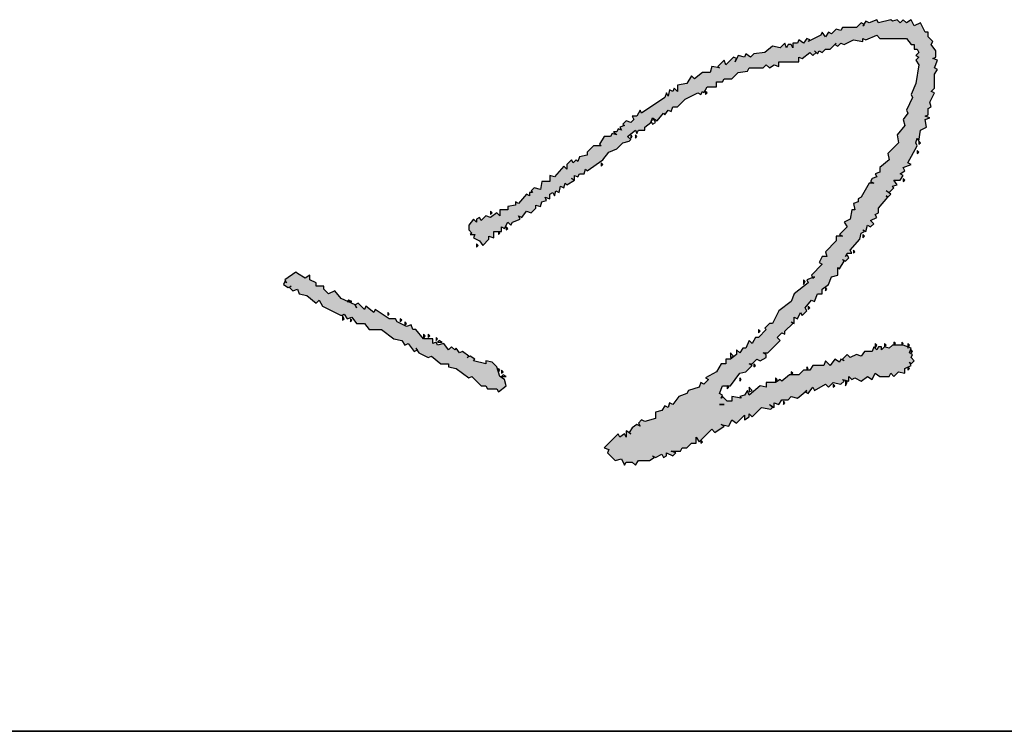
# Model space of a CAD drawing. Extents: x 797781 to 1255204, y 21234 to 1024248.
# Tile 882 of 1056: x 1196793 to 1196973, y 580564 to 580694. Entities that reach past the tile are written whole.
import ezdxf

# ---------------------------------------------------------------- set-up
doc = ezdxf.new("R2010")
doc.units = 0
doc.header["$LTSCALE"] = 1000
doc.header["$MEASUREMENT"] = 0
doc.layers.add('230303生产综合楼-平面图_t8$0$图框', color=4, linetype='Continuous', lineweight=35)
doc.layers.add('PUB_TEXT', color=7, linetype='Continuous')

# ---------------------------------------------------------------- blocks, each defined once
blk = doc.blocks.new('A$C59021D72')
at = {"linetype": 'Continuous'}
for points in [[(1010.29, 231.76), (1012.57, 234.61), (1015.42, 235.75), (1017.71, 238.03), (1019.99, 238.6), (1020.56, 239.17), (1019.42, 240.31), (1022.27, 242.59), (1022.84, 241.45), (1023.41, 242.59), (1025.69, 242.59), (1025.69, 243.74), (1027.97, 245.45), (1028.08, 245.79), (1027.97, 246.02), (1028.2, 246.13), (1028.54, 247.16), (1030.25, 246.02), (1032.53, 248.87), (1033.1, 248.3), (1034.24, 250.01), (1035.38, 249.44), (1035.95, 251.15), (1037.66, 251.15), (1040.51, 254), (1045.08, 256.28), (1046.22, 255.71), (1046.79, 256.85), (1047.36, 256.28), (1048.5, 258.56), (1051.92, 258.56), (1051.92, 260.27), (1054.2, 260.27), (1054.77, 261.41), (1057.62, 261.41), (1059.9, 263.69), (1063.32, 264.26), (1063.89, 265.4), (1069.03, 265.4), (1070.17, 266.54), (1071.31, 265.4), (1073.02, 266.54), (1074.73, 265.97), (1074.73, 267.69), (1082.14, 267.69), (1082.14, 269.4), (1083.28, 268.83), (1086.13, 271.11), (1087.27, 269.97), (1088.42, 271.11), (1088.99, 270.54), (1089.56, 271.68), (1090.7, 271.11), (1091.84, 272.25), (1093.55, 272.25), (1095.26, 273.96), (1096.4, 273.39), (1097.54, 274.53), (1098.68, 273.96), (1102.1, 275.67), (1105.52, 275.1), (1105.52, 276.24), (1106.66, 275.67), (1110.65, 277.38), (1111.79, 276.24), (1121.49, 276.24), (1123.2, 273.96), (1124.34, 273.96), (1124.34, 272.25), (1125.48, 272.25), (1126.05, 271.11), (1124.91, 269.97), (1126.05, 269.4), (1124.91, 268.26), (1126.05, 266.54), (1124.91, 259.7), (1123.2, 255.71), (1123.77, 254.57), (1121.49, 250.01), (1122.06, 248.87), (1120.35, 246.59), (1120.92, 244.31), (1118.07, 240.88), (1118.64, 238.03), (1114.65, 234.04), (1115.22, 231.76), (1111.79, 228.91), (1111.79, 227.2), (1110.08, 226.63), (1110.65, 225.49), (1108.94, 224.92), (1108.37, 223.78), (1109.51, 223.21), (1107.8, 223.21), (1104.95, 218.07), (1103.81, 217.5), (1103.81, 216.36), (1102.1, 215.79), (1102.67, 213.51), (1101.53, 213.51), (1100.96, 210.09), (1098.68, 208.95), (1099.82, 207.24), (1096.97, 204.39), (1098.11, 203.82), (1095.83, 203.82), (1095.83, 202.11), (1091.84, 198.12), (1092.41, 196.41), (1090.7, 196.41), (1089.56, 194.12), (1090.7, 193.55), (1086.7, 189.56), (1087.13, 188.71), (1087.84, 188.99), (1087.27, 188.42), (1087.13, 188.71), (1084.99, 187.85), (1085.56, 186.71), (1080.43, 182.72), (1079.29, 179.87), (1074.73, 176.45), (1072.45, 171.88), (1071.31, 171.88), (1069.6, 170.17), (1070.17, 169.6), (1067.32, 166.75), (1066.18, 166.75), (1065.04, 164.47), (1063.89, 165.61), (1062.75, 162.76), (1061.61, 162.76), (1060.47, 161.05), (1059.33, 162.19), (1059.33, 160.48), (1057.05, 158.77), (1055.34, 158.77), (1055.34, 157.06), (1053.63, 157.06), (1051.92, 154.21), (1047.93, 151.93), (1049.07, 151.36), (1047.36, 149.65), (1046.22, 150.22), (1045.65, 148.51), (1041.66, 147.36), (1041.09, 146.22), (1038.23, 145.08), (1035.95, 142.23), (1034.81, 142.8), (1034.24, 141.09), (1033.1, 141.66), (1031.96, 139.95), (1029.68, 139.38), (1029.68, 137.1), (1025.69, 135.96), (1024.55, 136.53), (1023.41, 135.39), (1023.98, 134.25), (1022.84, 134.82), (1021.13, 133.68), (1019.99, 131.97), (1020.56, 131.4), (1018.85, 132.54), (1018.85, 130.26), (1018.28, 131.4), (1016.56, 130.26), (1015.99, 131.4), (1010.86, 126.27), (1012.57, 125.7), (1012, 124.55), (1014.85, 121.7), (1017.14, 122.27), (1018.28, 119.99), (1018.85, 121.13), (1021.13, 121.13), (1022.27, 119.99), (1023.41, 121.7), (1027.4, 121.7), (1029.11, 122.84), (1028.54, 123.41), (1029.68, 122.84), (1031.96, 123.98), (1032.53, 122.84), (1033.67, 123.41), (1033.67, 124.55), (1035.95, 123.41), (1037.09, 124.55), (1035.38, 125.13), (1038.8, 125.13), (1039.37, 126.27), (1041.09, 126.27), (1042.8, 127.98), (1044.51, 127.98), (1044.51, 130.26), (1045.65, 128.55), (1050.21, 133.11), (1051.35, 131.97), (1054.77, 134.25), (1053.63, 134.82), (1056.48, 134.25), (1057.62, 136.53), (1059.33, 135.39), (1062.18, 138.24), (1062.18, 136.53), (1063.89, 137.67), (1063.89, 138.81), (1065.04, 137.67), (1068.46, 141.09), (1071.88, 140.52), (1072.45, 141.09), (1071.31, 142.23), (1073.02, 141.09), (1073.02, 142.8), (1074.73, 142.23), (1075.87, 143.94), (1078.15, 143.94), (1079.29, 145.08), (1081.57, 144.51), (1084.99, 147.36), (1084.42, 146.79), (1085.56, 146.22), (1087.27, 148.51), (1087.84, 147.36), (1091.84, 149.65), (1092.98, 148.51), (1094.69, 150.22), (1097.54, 149.65), (1098.68, 150.79), (1098.11, 151.36), (1100.39, 150.79), (1100.39, 152.5), (1101.53, 151.36), (1102.67, 151.93), (1104.95, 150.79), (1107.23, 152.5), (1108.94, 151.36), (1110.08, 153.64), (1111.79, 152.5), (1115.22, 152.5), (1115.79, 153.64), (1116.93, 152.5), (1118.64, 154.21), (1120.92, 153.64), (1120.92, 155.35), (1123.2, 156.49), (1122.63, 157.63), (1123.2, 157.06), (1124.34, 158.2), (1123.2, 159.34), (1123.77, 160.48), (1122.63, 161.05), (1123.2, 162.76), (1120.35, 163.9), (1116.36, 163.9), (1115.22, 162.76), (1113.51, 163.33), (1112.37, 162.19), (1112.37, 163.33), (1111.22, 163.33), (1110.65, 162.19), (1109.51, 163.33), (1108.94, 161.62), (1106.09, 161.62), (1104.95, 159.91), (1103.24, 160.48), (1100.96, 159.34), (1099.82, 160.48), (1098.11, 158.77), (1098.68, 158.2), (1097.54, 158.77), (1096.97, 157.63), (1095.26, 158.77), (1093.55, 156.49), (1091.84, 158.2), (1091.27, 156.49), (1087.27, 156.49), (1086.13, 154.78), (1083.85, 154.78), (1082.14, 153.07), (1078.72, 153.07), (1075.87, 150.79), (1075.3, 151.36), (1073.59, 150.22), (1070.17, 150.22), (1070.17, 148.51), (1067.89, 149.08), (1063.89, 145.65), (1063.32, 147.36), (1062.18, 145.65), (1060.47, 145.08), (1061.04, 144.51), (1057.62, 145.08), (1057.62, 143.37), (1055.91, 143.37), (1054.2, 145.08), (1053.63, 144.51), (1054.2, 145.65), (1053.06, 146.22), (1054.2, 149.08), (1057.05, 149.08), (1060.47, 153.64), (1062.75, 154.21), (1065.04, 156.49), (1063.89, 157.06), (1065.04, 157.06), (1066.75, 158.77), (1067.89, 158.2), (1070.17, 159.34), (1070.17, 160.48), (1069.03, 161.05), (1070.74, 161.05), (1075.3, 165.61), (1074.16, 166.75), (1075.87, 168.46), (1077.01, 167.89), (1077.01, 169.03), (1079.86, 171.88), (1079.29, 172.46), (1080.43, 171.88), (1080.43, 174.17), (1081.57, 173.6), (1082.71, 175.88), (1083.28, 174.74), (1084.99, 176.45), (1084.42, 177.59), (1086.7, 180.44), (1087.84, 179.87), (1088.99, 182.72), (1090.7, 182.72), (1090.7, 184.43), (1092.98, 186.14), (1094.12, 188.99), (1096.4, 189.56), (1096.4, 192.41), (1096.97, 191.84), (1098.68, 194.69), (1098.11, 195.26), (1099.25, 194.69), (1100.39, 195.83), (1099.82, 196.98), (1099.25, 196.41), (1099.82, 197.55), (1101.53, 197.55), (1100.96, 198.69), (1104.38, 202.68), (1104.95, 204.96), (1106.09, 205.53), (1105.52, 206.1), (1106.66, 205.53), (1107.23, 207.81), (1108.37, 207.24), (1109.51, 208.38), (1108.37, 209.52), (1110.65, 210.66), (1110.08, 211.8), (1111.22, 212.37), (1111.22, 214.08), (1114.65, 218.07), (1115.79, 219.21), (1114.08, 220.36), (1115.22, 219.79), (1116.93, 221.5), (1116.36, 222.07), (1118.07, 222.64), (1116.93, 224.35), (1119.21, 224.35), (1120.35, 226.06), (1119.21, 226.63), (1120.92, 227.77), (1120.35, 228.91), (1123.2, 230.05), (1122.06, 230.62), (1125.48, 236.89), (1124.91, 238.03), (1125.48, 239.74), (1126.05, 238.6), (1126.62, 242.59), (1128.9, 243.74), (1128.33, 246.59), (1130.04, 247.16), (1128.33, 247.73), (1129.47, 248.3), (1129.47, 250.58), (1130.61, 251.15), (1130.04, 252.86), (1131.75, 256.28), (1130.61, 256.85), (1131.75, 257.99), (1131.75, 263.12), (1132.89, 264.83), (1131.75, 265.4), (1132.89, 268.26), (1131.18, 268.83), (1132.32, 269.4), (1132.32, 271.68), (1130.61, 273.96), (1131.18, 275.1), (1129.47, 276.81), (1129.47, 278.52), (1128.33, 278.52), (1126.62, 281.94), (1124.34, 280.8), (1123.2, 283.08), (1121.49, 281.94), (1120.35, 283.08), (1119.21, 281.94), (1118.07, 283.08), (1116.36, 282.51), (1115.79, 283.08), (1111.22, 281.94), (1110.65, 283.08), (1107.8, 281.94), (1106.66, 282.51), (1105.95, 281.44), (1106.09, 281.37), (1105.52, 280.8), (1105.95, 281.44), (1104.95, 281.94), (1103.24, 280.23), (1098.11, 280.23), (1097.54, 279.09), (1095.83, 279.66), (1094.12, 277.95), (1092.98, 278.52), (1091.84, 276.81), (1090.7, 278.52), (1090.13, 277.38), (1085.56, 275.1), (1086.13, 275.67), (1084.99, 276.24), (1083.85, 274.53), (1082.14, 275.67), (1081.57, 274.53), (1079.86, 274.53), (1079.86, 272.82), (1079.29, 273.96), (1078.15, 273.96), (1077.58, 272.82), (1077.01, 274.53), (1075.3, 272.82), (1072.45, 273.39), (1069.6, 271.11), (1065.61, 270.54), (1064.47, 269.4), (1062.75, 270.54), (1062.18, 269.4), (1059.9, 269.97), (1059.33, 268.83), (1058.19, 269.4), (1055.34, 266.54), (1054.77, 268.26), (1052.49, 265.97), (1053.06, 265.4), (1050.21, 265.97), (1049.64, 263.69), (1046.79, 263.69), (1043.94, 261.41), (1042.8, 262.55), (1041.09, 259.7), (1037.66, 259.13), (1037.66, 256.85), (1036.52, 257.99), (1035.95, 256.85), (1034.81, 257.42), (1034.24, 255.14), (1033.67, 256.28), (1033.1, 254.57), (1024.55, 248.87), (1023.98, 250.01), (1022.84, 247.73), (1021.13, 247.73), (1021.7, 246.59), (1020.56, 245.45), (1018.85, 246.02), (1017.71, 244.88), (1018.28, 244.31), (1016.56, 243.74), (1017.14, 242.59), (1015.99, 243.16), (1015.42, 242.02), (1014.28, 242.02), (1015.42, 240.88), (1013.71, 241.45), (1013.14, 240.31), (1010.86, 240.31), (1009.15, 237.46), (1009.72, 236.89), (1006.87, 236.89), (1004.59, 234.61), (1004.59, 233.47), (1001.74, 232.9), (1001.17, 231.19), (1000.6, 231.76), (999.46, 230.62), (998.89, 231.76), (997.18, 230.05), (997.18, 228.34), (996.04, 229.48), (992.61, 225.49), (990.9, 226.06), (990.9, 223.78), (988.05, 223.78), (987.48, 220.93), (985.2, 221.5), (984.06, 220.36), (984.63, 219.79), (983.49, 219.79), (983.49, 218.64), (982.35, 219.21), (979.5, 215.79), (978.36, 216.36), (978.36, 215.22), (975.51, 214.65), (975.51, 213.51), (972.66, 213.51), (972.66, 211.23), (971.52, 212.37), (969.23, 210.66), (967.52, 211.23), (965.81, 209.52), (965.24, 210.66), (964.1, 210.09), (964.1, 208.95), (962.96, 210.09), (961.25, 207.81), (961.25, 206.1), (962.39, 204.96), (961.82, 204.39), (963.53, 204.39), (962.96, 203.25), (965.24, 202.11), (966.38, 200.4), (968.66, 202.68), (968.66, 203.82), (970.38, 203.25), (970.38, 205.53), (973.23, 205.53), (973.23, 207.24), (974.37, 206.67), (975.51, 208.95), (976.65, 207.81), (977.22, 208.95), (980.07, 210.09), (979.5, 211.23), (980.64, 210.66), (982.35, 212.94), (984.06, 212.37), (985.77, 214.08), (985.77, 215.22), (987.48, 214.65), (988.05, 216.36), (989.76, 216.93), (989.19, 218.07), (990.9, 217.5), (990.9, 219.21), (992.04, 219.79), (992.61, 218.64), (993.19, 220.36), (994.33, 219.79), (994.9, 222.07), (996.04, 221.5), (996.61, 223.21), (997.18, 222.64), (1000.03, 224.35), (1000.03, 226.06), (1001.17, 225.49), (1001.74, 226.63), (1003.45, 226.63), (1004.02, 228.34), (1004.59, 227.77)], [(948.14, 166.18), (944.71, 166.18), (941.86, 169.6), (940.72, 169.6), (940.15, 171.31), (938.44, 170.74), (935.02, 172.46), (934.45, 173.6), (932.17, 173.6), (927.04, 177.02), (926.47, 175.88), (923.62, 178.16), (923.05, 177.02), (920.76, 179.3), (919.62, 178.73), (917.06, 179.87), (916.77, 179.87), (916.86, 179.96), (914.49, 181.01), (912.21, 183.86), (909.93, 182.72), (908.22, 184.43), (908.22, 185.57), (905.37, 185.57), (905.37, 186.71), (903.09, 187.85), (903.09, 189.56), (901.38, 188.42), (898.53, 190.13), (897.95, 190.7), (893.96, 187.85), (894.53, 186.71), (893.96, 187.28), (893.39, 186.14), (895.1, 185), (896.24, 185.57), (895.67, 185), (896.81, 183.86), (898.53, 184.43), (899.1, 182.72), (901.95, 182.15), (905.37, 179.3), (906.51, 180.44), (907.65, 178.16), (914.49, 174.74), (915.63, 175.31), (916.77, 173.6), (918.48, 174.17), (920.19, 171.88), (923.05, 171.88), (924.76, 169.6), (929.32, 169.6), (933.88, 166.18), (936.73, 165.61), (937.87, 163.9), (939.01, 164.47), (941.29, 161.62), (942.29, 162.12), (941.86, 162.76), (942.43, 162.19), (942.29, 162.12), (943, 161.05), (946.43, 159.34), (947.57, 159.91), (950.99, 157.06), (953.84, 157.06), (953.84, 155.92), (956.69, 155.35), (961.25, 151.93), (962.39, 152.5), (965.81, 149.08), (967.52, 149.08), (968.09, 147.93), (971.52, 147.93), (972.09, 146.79), (974.94, 149.08), (974.37, 151.36), (972.66, 152.5), (971.52, 155.92), (969.81, 157.63), (967.52, 158.2), (967.52, 157.06), (962.96, 158.2), (963.53, 158.77), (961.82, 159.91), (960.68, 159.34), (961.25, 159.91), (958.97, 161.62), (957.83, 161.05), (956.69, 162.76), (956.12, 162.19), (954.98, 163.33), (953.84, 162.19), (952.13, 164.47), (949.85, 163.9), (949.28, 165.04), (948.14, 164.47)]]:
    blk.add_hatch(color=256, dxfattribs=at).paths.add_polyline_path(points)
at = {"linetype": 'Continuous', "elevation": 0}
for points in [[(1116.36, 282.51), (1115.79, 283.08), (1111.22, 281.94), (1110.65, 283.08), (1107.8, 281.94), (1106.66, 282.51), (1105.52, 280.8), (1106.09, 281.37), (1104.95, 281.94), (1103.24, 280.23), (1098.11, 280.23), (1097.54, 279.09), (1095.83, 279.66), (1094.12, 277.95), (1092.98, 278.52), (1091.84, 276.81), (1090.7, 278.52), (1090.13, 277.38), (1085.56, 275.1), (1086.13, 275.67), (1084.99, 276.24), (1083.85, 274.53), (1082.14, 275.67), (1081.57, 274.53), (1079.86, 274.53), (1079.86, 272.82), (1079.29, 273.96), (1078.15, 273.96), (1077.58, 272.82), (1077.01, 274.53), (1075.3, 272.82), (1072.45, 273.39), (1069.6, 271.11), (1065.61, 270.54), (1064.47, 269.4), (1062.75, 270.54), (1062.18, 269.4), (1059.9, 269.97), (1058.76, 267.69), (1059.33, 268.83), (1058.19, 269.4), (1055.34, 266.54), (1054.77, 268.26), (1052.49, 265.97), (1053.06, 265.4), (1050.21, 265.97), (1049.64, 263.69), (1046.79, 263.69), (1043.94, 261.41), (1042.8, 262.55), (1041.09, 259.7), (1037.66, 259.13), (1037.66, 256.85), (1036.52, 257.99), (1035.95, 256.85), (1034.81, 257.42), (1034.24, 255.14), (1033.67, 256.28), (1033.1, 254.57), (1024.55, 248.87), (1023.98, 250.01), (1022.84, 247.73), (1021.13, 247.73), (1021.7, 246.59), (1020.56, 245.45), (1018.85, 246.02), (1017.71, 244.88), (1018.28, 244.31), (1016.56, 243.74), (1017.14, 242.59), (1015.99, 243.16), (1015.42, 242.02), (1014.28, 242.02), (1015.42, 240.88), (1013.71, 241.45), (1013.14, 240.31), (1010.86, 240.31), (1009.15, 237.46), (1009.72, 236.89), (1006.87, 236.89), (1004.59, 234.61), (1004.59, 233.47), (1001.74, 232.9), (1001.17, 231.19), (1000.6, 231.76), (999.46, 230.62), (998.89, 231.76), (997.18, 230.05), (997.18, 228.34), (996.04, 229.48), (992.61, 225.49), (990.9, 226.06), (990.9, 223.78), (988.05, 223.78), (987.48, 220.93), (985.2, 221.5), (984.06, 220.36), (984.63, 219.79), (983.49, 219.79), (983.49, 218.64), (982.35, 219.21), (979.5, 215.79), (978.36, 216.36), (978.36, 215.22), (975.51, 214.65), (975.51, 213.51), (972.66, 213.51), (972.66, 211.23), (971.52, 212.37), (969.23, 210.66), (967.52, 211.23), (965.81, 209.52), (965.24, 210.66), (964.1, 210.09), (964.1, 208.95), (962.96, 210.09), (961.25, 207.81), (961.25, 206.1), (962.39, 204.96), (961.82, 204.39), (963.53, 204.39), (962.96, 203.25), (965.24, 202.11), (966.38, 200.4), (968.66, 202.68), (968.66, 203.82), (970.38, 203.25), (970.38, 205.53), (973.23, 205.53), (973.23, 207.24), (974.37, 206.67), (975.51, 208.95), (976.65, 207.81), (977.22, 208.95), (980.07, 210.09), (979.5, 211.23), (980.64, 210.66), (982.35, 212.94), (984.06, 212.37), (985.77, 214.08), (985.77, 215.22), (987.48, 214.65), (988.05, 216.36), (989.76, 216.93), (989.19, 218.07), (990.9, 217.5), (990.9, 219.21), (992.04, 219.79), (992.61, 218.64), (993.19, 220.36), (994.33, 219.79), (994.9, 222.07), (996.04, 221.5), (996.61, 223.21), (997.18, 222.64), (1000.03, 224.35), (998.89, 224.92), (1000.03, 224.35), (1000.03, 226.06), (1001.17, 225.49), (1001.74, 226.63), (1003.45, 226.63), (1004.02, 228.34), (1004.59, 227.77), (1010.29, 231.76), (1012.57, 234.61), (1015.42, 235.75), (1017.71, 238.03), (1019.99, 238.6), (1020.56, 239.17), (1019.42, 240.31), (1022.27, 242.59), (1022.84, 241.45), (1023.41, 242.59), (1025.69, 242.59), (1025.69, 243.74), (1027.97, 245.45), (1028.54, 247.16), (1030.25, 246.02), (1032.53, 248.87), (1033.1, 248.3), (1034.24, 250.01), (1035.38, 249.44), (1035.95, 251.15), (1037.66, 251.15), (1040.51, 254), (1045.08, 256.28), (1046.22, 255.71), (1046.79, 256.85), (1047.36, 256.28), (1048.5, 258.56), (1051.92, 258.56), (1051.92, 260.27), (1054.2, 260.27), (1054.77, 261.41), (1057.62, 261.41), (1059.9, 263.69), (1063.32, 264.26), (1063.89, 265.4), (1069.03, 265.4), (1070.17, 266.54), (1071.31, 265.4), (1073.02, 266.54), (1074.73, 265.97), (1074.73, 267.69), (1082.14, 267.69), (1082.14, 269.4), (1083.28, 268.83), (1086.13, 271.11), (1087.27, 269.97), (1088.42, 271.11), (1087.84, 271.68), (1088.99, 270.54), (1089.56, 271.68), (1090.7, 271.11), (1091.84, 272.25), (1093.55, 272.25), (1095.83, 274.53), (1095.26, 273.96), (1096.4, 273.39), (1097.54, 274.53), (1098.68, 273.96), (1102.1, 275.67), (1105.52, 275.1), (1105.52, 276.24), (1106.66, 275.67), (1110.65, 277.38), (1111.79, 276.24), (1121.49, 276.24), (1123.2, 273.96), (1124.34, 273.96), (1124.34, 272.25), (1125.48, 272.25), (1126.05, 271.11), (1124.91, 269.97), (1126.05, 269.4), (1124.91, 268.26), (1126.05, 266.54), (1124.91, 259.7), (1123.2, 255.71), (1123.77, 254.57), (1121.49, 250.01), (1122.06, 248.87), (1120.35, 246.59), (1120.92, 244.31), (1118.07, 240.88), (1118.64, 238.03), (1114.65, 234.04), (1115.22, 231.76), (1111.79, 228.91), (1111.79, 227.2), (1110.08, 226.63), (1110.65, 225.49), (1108.94, 224.92), (1108.37, 223.78), (1109.51, 223.21), (1107.8, 223.21), (1104.95, 218.07), (1103.81, 217.5), (1103.81, 216.36), (1102.1, 215.79), (1102.67, 213.51), (1101.53, 213.51), (1100.96, 210.09), (1098.68, 208.95), (1099.82, 207.24), (1096.97, 204.39), (1098.11, 203.82), (1095.83, 203.82), (1095.83, 202.11), (1091.84, 198.12), (1092.41, 196.41), (1090.7, 196.41), (1089.56, 194.12), (1090.7, 193.55), (1086.7, 189.56), (1087.27, 188.42), (1087.84, 188.99), (1084.99, 187.85), (1085.56, 186.71), (1080.43, 182.72), (1079.29, 179.87), (1074.73, 176.45), (1072.45, 171.88), (1071.31, 171.88), (1069.6, 170.17), (1070.17, 169.6), (1067.32, 166.75), (1066.18, 166.75), (1065.04, 164.47), (1063.89, 165.61), (1062.75, 162.76), (1061.61, 162.76), (1060.47, 161.05), (1059.33, 162.19), (1059.33, 160.48), (1057.05, 158.77), (1055.34, 158.77), (1055.34, 157.06), (1053.63, 157.06), (1051.92, 154.21), (1047.93, 151.93), (1049.07, 151.36), (1047.36, 149.65), (1046.22, 150.22), (1045.65, 148.51), (1041.66, 147.36), (1041.09, 146.22), (1038.23, 145.08), (1035.95, 142.23), (1034.81, 142.8), (1034.24, 141.09), (1033.1, 141.66), (1031.96, 139.95), (1029.68, 139.38), (1029.68, 137.1), (1025.69, 135.96), (1024.55, 136.53), (1023.41, 135.39), (1023.98, 134.25), (1022.84, 134.82), (1021.13, 133.68), (1019.99, 131.97), (1020.56, 131.4), (1018.85, 132.54), (1018.85, 130.26), (1018.28, 131.4), (1016.56, 130.26), (1015.99, 131.4), (1010.86, 126.27), (1012.57, 125.7), (1012, 124.55), (1014.85, 121.7), (1017.14, 122.27), (1018.28, 119.99), (1018.85, 121.13), (1021.13, 121.13), (1022.27, 119.99), (1023.41, 121.7), (1027.4, 121.7), (1029.11, 122.84), (1028.54, 123.41), (1029.68, 122.84), (1031.96, 123.98), (1032.53, 122.84), (1033.67, 123.41), (1033.67, 124.55), (1035.95, 123.41), (1037.09, 124.55), (1035.38, 125.13), (1038.8, 125.13), (1039.37, 126.27), (1041.09, 126.27), (1042.8, 127.98), (1044.51, 127.98), (1044.51, 130.26), (1045.65, 128.55), (1050.21, 133.11), (1051.35, 131.97), (1054.77, 134.25), (1053.63, 134.82), (1056.48, 134.25), (1057.62, 136.53), (1059.33, 135.39), (1062.18, 138.24), (1062.18, 136.53), (1063.89, 137.67), (1063.89, 138.81), (1065.04, 137.67), (1068.46, 141.09), (1071.88, 140.52), (1072.45, 141.09), (1071.31, 142.23), (1073.02, 141.09), (1073.02, 142.8), (1074.73, 142.23), (1075.87, 143.94), (1078.15, 143.94), (1079.29, 145.08), (1081.57, 144.51), (1084.99, 147.36), (1084.42, 146.79), (1085.56, 146.22), (1087.27, 148.51), (1087.84, 147.36), (1091.84, 149.65), (1092.98, 148.51), (1094.69, 150.22), (1097.54, 149.65), (1098.68, 150.79), (1098.11, 151.36), (1100.39, 150.79), (1100.39, 152.5), (1101.53, 151.36), (1102.67, 151.93), (1104.95, 150.79), (1107.23, 152.5), (1108.94, 151.36), (1110.08, 153.64), (1111.79, 152.5), (1115.22, 152.5), (1115.79, 153.64), (1116.93, 152.5), (1118.64, 154.21), (1120.92, 153.64), (1120.92, 155.35), (1123.2, 156.49), (1122.63, 157.63), (1123.2, 157.06), (1124.34, 158.2), (1123.2, 159.34), (1123.77, 160.48), (1122.63, 161.05), (1123.2, 162.76), (1120.35, 163.9), (1116.36, 163.9), (1115.22, 162.76), (1113.51, 163.33), (1112.37, 162.19), (1112.37, 163.33), (1111.22, 163.33), (1110.65, 162.19), (1109.51, 163.33), (1108.94, 161.62), (1106.09, 161.62), (1104.95, 159.91), (1103.24, 160.48), (1100.96, 159.34), (1099.82, 160.48), (1098.11, 158.77), (1098.68, 158.2), (1097.54, 158.77), (1096.97, 157.63), (1095.26, 158.77), (1093.55, 156.49), (1091.84, 158.2), (1091.27, 156.49), (1087.27, 156.49), (1086.13, 154.78), (1083.85, 154.78), (1082.14, 153.07), (1078.72, 153.07), (1075.87, 150.79), (1075.3, 151.36), (1073.59, 150.22), (1070.17, 150.22), (1070.17, 148.51), (1067.89, 149.08), (1063.89, 145.65), (1063.32, 147.36), (1062.18, 145.65), (1060.47, 145.08), (1061.04, 144.51), (1057.62, 145.08), (1057.62, 143.37), (1055.91, 143.37), (1054.2, 145.08), (1053.63, 144.51), (1054.2, 145.65), (1053.06, 146.22), (1054.2, 149.08), (1057.05, 149.08), (1060.47, 153.64), (1062.75, 154.21), (1065.04, 156.49), (1063.89, 157.06), (1065.04, 157.06), (1066.75, 158.77), (1067.89, 158.2), (1070.17, 159.34), (1070.17, 160.48), (1069.03, 161.05), (1070.74, 161.05), (1075.3, 165.61), (1074.16, 166.75), (1075.87, 168.46), (1077.01, 167.89), (1077.01, 169.03), (1079.86, 171.88), (1079.29, 172.46), (1080.43, 171.88), (1080.43, 174.17), (1081.57, 173.6), (1082.71, 175.88), (1083.28, 174.74), (1084.99, 176.45), (1084.42, 177.59), (1086.7, 180.44), (1087.84, 179.87), (1088.99, 182.72), (1090.7, 182.72), (1090.7, 184.43), (1092.98, 186.14), (1094.12, 188.99), (1096.4, 189.56), (1096.4, 192.41), (1096.97, 191.84), (1098.68, 194.69), (1098.11, 195.26), (1099.25, 194.69), (1100.39, 195.83), (1099.82, 196.98), (1099.25, 196.41), (1099.82, 197.55), (1101.53, 197.55), (1100.96, 198.69), (1104.38, 202.68), (1104.95, 204.96), (1106.09, 205.53), (1105.52, 206.1), (1106.66, 205.53), (1107.23, 207.81), (1108.37, 207.24), (1109.51, 208.38), (1108.37, 209.52), (1110.65, 210.66), (1110.08, 211.8), (1111.22, 212.37), (1111.22, 214.08), (1114.65, 218.07), (1114.08, 218.64), (1114.65, 218.07), (1115.79, 219.21), (1114.08, 220.36), (1115.22, 219.79), (1116.93, 221.5), (1116.36, 222.07), (1118.07, 222.64), (1116.93, 224.35), (1119.21, 224.35), (1120.35, 226.06), (1119.21, 226.63), (1120.92, 227.77), (1120.35, 228.91), (1123.2, 230.05), (1122.06, 230.62), (1125.48, 236.89), (1124.91, 238.03), (1125.48, 239.74), (1126.05, 238.6), (1126.62, 242.59), (1128.9, 243.74), (1128.33, 246.59), (1130.04, 247.16), (1128.33, 247.73), (1129.47, 248.3), (1129.47, 250.58), (1130.61, 251.15), (1130.04, 252.86), (1131.75, 256.28), (1130.61, 256.85), (1131.75, 257.99), (1131.75, 263.12), (1132.89, 264.83), (1131.75, 265.4), (1132.89, 268.26), (1131.18, 268.83), (1132.32, 269.4), (1132.32, 271.68), (1130.61, 273.96), (1131.18, 275.1), (1129.47, 276.81), (1129.47, 278.52), (1128.33, 278.52), (1126.62, 281.94), (1124.34, 280.8), (1123.2, 283.08), (1121.49, 281.94), (1120.35, 283.08), (1119.21, 281.94), (1118.07, 283.08), (1116.36, 282.51)], [(1048.5, 256.28), (1047.93, 256.85), (1047.93, 255.71), (1048.5, 256.28)], [(1029.68, 245.45), (1029.11, 246.59), (1027.97, 246.02), (1028.54, 244.88), (1029.68, 245.45)], [(1021.13, 240.31), (1020.56, 240.88), (1020.56, 239.74), (1021.13, 240.31)], [(1022.84, 240.31), (1022.27, 240.88), (1022.27, 239.74), (1022.84, 240.31)], [(1126.62, 238.03), (1126.05, 238.6), (1126.05, 237.46), (1126.62, 238.03)], [(1126.05, 234.61), (1125.48, 235.18), (1125.48, 234.04), (1126.05, 234.61)], [(1010.29, 230.05), (1009.72, 230.62), (1009.72, 229.48), (1010.29, 230.05)], [(1120.92, 224.35), (1120.35, 224.92), (1120.35, 223.78), (1120.92, 224.35)], [(969.81, 212.37), (969.23, 212.94), (969.23, 211.8), (969.81, 212.37)], [(972.66, 204.96), (972.09, 205.53), (972.09, 204.39), (972.66, 204.96)], [(975.51, 206.67), (974.94, 207.24), (974.94, 206.1), (975.51, 206.67)], [(1106.09, 203.82), (1105.52, 204.39), (1105.52, 203.25), (1106.09, 203.82)], [(964.67, 200.4), (964.1, 200.97), (964.1, 199.83), (964.67, 200.4)], [(1102.67, 198.12), (1102.1, 198.69), (1102.1, 197.55), (1102.67, 198.12)], [(898.53, 190.13), (897.95, 190.7), (893.96, 187.85), (894.53, 186.71), (893.96, 187.28), (893.39, 186.14), (895.1, 185), (896.24, 185.57), (895.67, 185), (896.81, 183.86), (898.53, 184.43), (899.1, 182.72), (901.95, 182.15), (905.37, 179.3), (906.51, 180.44), (907.65, 178.16), (914.49, 174.74), (915.63, 175.31), (916.77, 173.6), (918.48, 174.17), (920.19, 171.88), (923.05, 171.88), (924.76, 169.6), (929.32, 169.6), (933.88, 166.18), (936.73, 165.61), (937.87, 163.9), (939.01, 164.47), (941.29, 161.62), (942.43, 162.19), (941.86, 162.76), (943, 161.05), (946.43, 159.34), (947.57, 159.91), (950.99, 157.06), (953.84, 157.06), (953.84, 155.92), (956.69, 155.35), (961.25, 151.93), (962.39, 152.5), (965.81, 149.08), (967.52, 149.08), (968.09, 147.93), (971.52, 147.93), (972.09, 146.79), (974.94, 149.08), (974.37, 151.36), (972.66, 152.5), (971.52, 155.92), (969.81, 157.63), (967.52, 158.2), (967.52, 157.06), (962.96, 158.2), (963.53, 158.77), (961.82, 159.91), (960.68, 159.34), (961.25, 159.91), (958.97, 161.62), (957.83, 161.05), (956.69, 162.76), (956.12, 162.19), (954.98, 163.33), (953.84, 162.19), (952.13, 164.47), (949.85, 163.9), (949.28, 165.04), (948.14, 164.47), (948.14, 166.18), (944.71, 166.18), (941.86, 169.6), (940.72, 169.6), (940.15, 171.31), (938.44, 170.74), (935.02, 172.46), (934.45, 173.6), (932.17, 173.6), (927.04, 177.02), (926.47, 175.88), (923.62, 178.16), (923.05, 177.02), (920.76, 179.3), (919.62, 178.73), (920.19, 177.59), (919.62, 178.73), (914.49, 181.01), (912.21, 183.86), (909.93, 182.72), (908.22, 184.43), (908.22, 185.57), (905.37, 185.57), (905.37, 186.71), (903.09, 187.85), (903.09, 189.56), (901.38, 188.42), (898.53, 190.13)], [(1084.42, 187.28), (1083.85, 187.85), (1083.85, 186.14), (1084.42, 187.28)], [(1092.41, 184.43), (1091.84, 185), (1091.84, 183.86), (1092.41, 184.43)], [(918.48, 179.87), (917.34, 180.44), (916.77, 179.87), (918.48, 179.87)], [(1086.13, 177.59), (1085.56, 178.16), (1085.56, 177.02), (1086.13, 177.59)], [(915.63, 173.6), (915.06, 174.74), (915.06, 173.03), (915.63, 173.6)], [(918.48, 173.03), (917.91, 173.6), (917.91, 172.46), (918.48, 173.03)], [(932.17, 175.31), (931.6, 175.88), (931.6, 174.74), (932.17, 175.31)], [(936.73, 173.03), (936.16, 173.6), (936.16, 172.46), (936.73, 173.03)], [(938.44, 171.88), (937.87, 172.46), (937.87, 171.31), (938.44, 171.88)], [(1067.89, 169.03), (1067.32, 169.6), (1067.32, 168.46), (1067.89, 169.03)], [(945.28, 167.32), (944.71, 167.89), (944.71, 166.18), (945.28, 167.32)], [(947, 167.32), (946.43, 167.89), (946.43, 166.75), (947, 167.32)], [(949.85, 166.18), (949.28, 166.75), (949.28, 165.61), (949.85, 166.18)], [(951.56, 165.04), (950.42, 165.61), (949.85, 165.04), (951.56, 165.04)], [(1110.65, 163.9), (1110.08, 164.47), (1110.08, 162.76), (1110.65, 163.9)], [(1114.08, 163.9), (1113.51, 164.47), (1113.51, 163.33), (1114.08, 163.9)], [(1117.5, 164.47), (1116.93, 165.04), (1116.93, 163.9), (1117.5, 164.47)], [(1120.35, 164.47), (1119.78, 165.04), (1119.78, 163.9), (1120.35, 164.47)], [(1122.63, 163.9), (1122.06, 164.47), (1122.06, 162.76), (1122.63, 163.9)], [(1057.62, 160.48), (1057.05, 161.05), (1057.05, 159.34), (1058.19, 159.91), (1057.62, 160.48)], [(1123.77, 161.62), (1123.2, 162.19), (1123.2, 161.05), (1123.77, 161.62)], [(972.66, 154.78), (972.09, 155.35), (972.09, 154.21), (972.66, 154.78)], [(1066.18, 156.49), (1065.61, 157.06), (1065.61, 155.92), (1066.18, 156.49)], [(1085.56, 155.35), (1084.99, 155.92), (1084.99, 154.78), (1085.56, 155.35)], [(1122.63, 155.35), (1122.06, 155.92), (1122.06, 154.78), (1122.63, 155.35)], [(973.8, 154.21), (973.23, 154.78), (973.23, 153.64), (973.8, 154.21)], [(974.94, 152.5), (973.8, 153.07), (973.23, 152.5), (974.94, 152.5)], [(1061.04, 151.36), (1060.47, 151.93), (1060.47, 150.79), (1061.04, 151.36)], [(1074.16, 151.36), (1073.59, 151.93), (1073.59, 150.22), (1074.16, 151.36)], [(1079.86, 153.64), (1079.29, 154.21), (1079.29, 153.07), (1079.86, 153.64)], [(1056.48, 148.51), (1055.91, 149.08), (1055.91, 147.93), (1056.48, 148.51)], [(1064.47, 147.93), (1063.89, 148.51), (1063.89, 146.79), (1065.04, 147.36), (1064.47, 147.93)], [(1095.26, 149.08), (1094.69, 149.65), (1094.69, 148.51), (1095.26, 149.08)], [(1099.82, 150.22), (1099.25, 150.79), (1099.25, 149.08), (1099.82, 150.22)], [(1053.06, 142.23), (1054.77, 142.23), (1053.06, 142.23)], [(1077.01, 142.8), (1076.44, 143.37), (1076.44, 142.23), (1077.01, 142.8)], [(1046.79, 128.55), (1046.22, 129.12), (1046.22, 127.98), (1046.79, 128.55)]]:
    blk.add_lwpolyline(points, dxfattribs=at)
blk = doc.blocks.new('230303生产综合楼-平面图_t8$0$图签')
at = {"layer": '230303生产综合楼-平面图_t8$0$图框', "color": 4}
blk.add_line((-4000, 9500), (0, 9500), dxfattribs=at)
at = {"layer": 'PUB_TEXT'}
blk.add_blockref('A$C59021D72', (-2594.44, 9477.47), dxfattribs=at)

msp = doc.modelspace()

# ---------------------------------------------------------------- block references
at = {"xscale": 0.5, "yscale": 0.5, "zscale": 0.5}
msp.add_blockref('230303生产综合楼-平面图_t8$0$图签', (1197691.83, 575814.1), dxfattribs=at)

doc.saveas('drawing.dxf')
